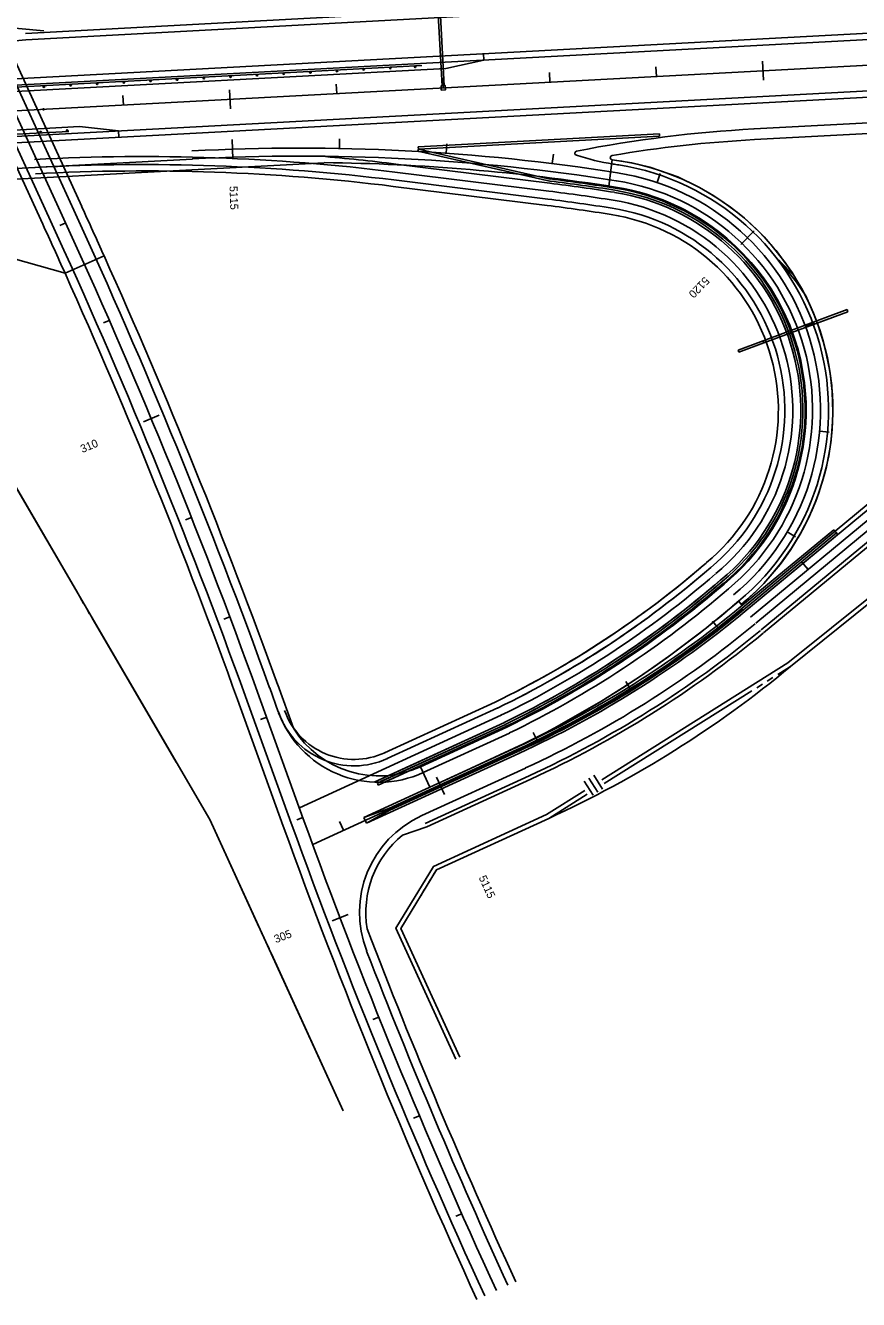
# Model space of a CAD drawing. Extents: x 192699 to 285914, y 194342 to 233219.
# Drawn here: x 263987 to 264767, y 203925 to 205119 of the extents above; entities that cross this region are included whole.
import ezdxf

# ---------------------------------------------------------------- set-up
doc = ezdxf.new("R2010")
doc.units = 0
for name, color, linetype in [('Barrier Wall', 7, 'Continuous'), ('BRIDGE', 7, 'Continuous'), ('CENT LINE', 7, 'Continuous'), ('CONCRETE', 7, 'Continuous'), ('DRAINAGE', 7, 'Continuous'), ('HWY 149 STAGE 1A', 7, 'Continuous'), ('HWY 149 STAGE 2B', 7, 'Continuous'), ('R-W - CofA', 7, 'Continuous'), ('R_Proposed Guardrail', 7, 'Continuous'), ('ROAD', 7, 'Continuous'), ('SHOULDER', 7, 'Continuous'), ('STATIONING1', 7, 'Continuous'), ('STATIONING2', 7, 'Continuous')]:
    doc.layers.add(name, color=color, linetype=linetype)

msp = doc.modelspace()

# ---------------------------------------------------------------- linework, layer by layer
at = {"layer": 'Barrier Wall'}
msp.add_line((264003.5, 205041), (264003.6, 205039), dxfattribs=at)
at = {"layer": 'BRIDGE'}
for p, q in [((264039.3, 204949), (263920.8, 205206.8)), ((264002.9, 204932.3), (263884.4, 205190.1)), ((264060.3, 204902.8), (264023.8, 204886.4))]:
    msp.add_line(p, q, dxfattribs=at)
for radius, start, end in [(5749.6, 24.18004, 24.68573), (5709.6, 24.18, 24.6857)]:
    msp.add_arc((258815.1, 202547.7), radius, start, end, dxfattribs=at)
at = {"layer": 'CENT LINE'}
for p, q in [((262385, 204953.3), (268307.2, 205270.6)), ((264021.1, 204940.6), (263883.8, 205239.3)), ((264665.9, 204564.2), (265042.1, 204875.7)), ((264246.9, 204375.2), (264204.1, 204493.8)), ((264255.7, 204351.2), (264447.6, 204439.2))]:
    msp.add_line(p, q, dxfattribs=at)
for centre, radius, start, end in [((264244.7, 203093.8), 1909.9, 81.0667, 93.0665), ((264506.4, 204758.2), 225, 309.6333, 81.0667), ((258815.1, 202547.7), 5729.6, 19.85545, 24.68573), ((264049.6, 205307.2), 954.9, 294.6333, 309.6332), ((269635.9, 206321.2), 5729.6, 199.85545, 204.63334)]:
    msp.add_arc(centre, radius, start, end, dxfattribs=at)
at = {"layer": 'CONCRETE'}
for p, q in [((264656.8, 204574.1), (264743.8, 204646.1)), ((264658, 204572.6), (264745, 204644.6)), ((264659.3, 204571), (264746.3, 204643.1)), ((264660.6, 204569.5), (264747.6, 204641.5)), ((264747.6, 204641.5), (264743.8, 204646.1)), ((264303.5, 204376.4), (264446.3, 204441.9)), ((264306, 204371), (264448.8, 204436.5)), ((264327.1, 204385), (264447.2, 204440.1)), ((264327.9, 204383.2), (264448, 204438.3)), ((264303.5, 204376.4), (264327.1, 204385)), ((264306, 204371), (264303.5, 204376.4)), ((264306, 204371), (264327.9, 204383.2))]:
    msp.add_line(p, q, dxfattribs=at)
for radius in [951.9, 953.9, 955.9, 957.9]:
    msp.add_arc((264049.6, 205307.2), radius, 294.6333, 309.6332, dxfattribs=at)
at = {"layer": 'DRAINAGE'}
for p, q in [((264376.9, 205062), (264371.2, 205167.9)), ((264378.9, 205062.1), (264373.2, 205168)), ((264756.3, 204852.3), (264677.6, 204823)), ((264757, 204850.4), (264678.3, 204821.1))]:
    msp.add_line(p, q, dxfattribs=at)
msp.add_lwpolyline([(264376.1, 205058), (264380.1, 205058.2), (264379.9, 205062.2), (264375.9, 205062)], close=True, dxfattribs=at)
for points in [[(264757, 204850.4), (264756.3, 204852.3)], [(264678.3, 204821.1), (264677.6, 204823)]]:
    msp.add_lwpolyline(points, dxfattribs=at)
at = {"layer": 'HWY 149 STAGE 1A'}
msp.add_arc((264097.4, 203085.9), 1917.4, 82.9209, 85.035, dxfattribs=at)
at = {"layer": 'HWY 149 STAGE 2B'}
for p, q in [((264354.6, 205004.8), (264580.6, 205016.9)), ((264354.6, 205004.8), (264580.6, 205016.9)), ((264354.7, 205002.8), (264580.7, 205014.9)), ((264354.7, 205002.8), (264580.7, 205014.9)), ((264580.6, 205016.9), (264580.7, 205014.9)), ((264354.3, 205000.8), (264354.7, 205002.8)), ((264354.3, 205000.8), (264354.7, 205002.8)), ((264354.3, 205000.8), (264477.9, 204972.8)), ((264354.3, 205000.8), (264477.9, 204972.8)), ((264354.7, 205002.8), (264354.6, 205004.8)), ((264354.7, 205002.8), (264354.6, 205004.8)), ((264354.7, 205002.8), (264478.3, 204974.7)), ((264354.7, 205002.8), (264478.3, 204974.7)), ((264333.7, 204988.6), (264477.8, 204970.7)), ((264333.7, 204988.6), (264477.8, 204970.7)), ((264533.1, 204968.1), (264536.3, 204992.8)), ((264331.8, 204973.8), (264476, 204955.9)), ((264331.8, 204973.8), (264476, 204955.9)), ((264332.7, 204981.2), (264476.9, 204963.3)), ((264332.7, 204981.2), (264476.9, 204963.3)), ((264331.1, 204967.8), (264475.2, 204949.9)), ((264331.1, 204967.8), (264475.2, 204949.9)), ((264677.6, 204823), (264654.2, 204814.3)), ((264678.3, 204821.1), (264654.9, 204812.4)), ((264654.9, 204812.4), (264654.2, 204814.3)), ((264323.1, 204437.1), (264426.7, 204484.6)), ((264323.1, 204437.1), (264426.7, 204484.6)), ((264243.2, 204385.6), (264432.4, 204472.4)), ((264243.2, 204385.6), (264432.4, 204472.4)), ((264325.6, 204431.7), (264429.2, 204479.2)), ((264325.6, 204431.7), (264429.2, 204479.2)), ((264313.2, 204409.5), (264435.5, 204465.5)), ((264316.3, 204408.7), (264436.3, 204463.7)), ((264317.1, 204406.8), (264437.2, 204461.9)), ((264318.4, 204411.8), (264435.5, 204465.5)), ((264319.2, 204410), (264436.3, 204463.7)), ((264320, 204408.2), (264437.2, 204461.9)), ((264316.3, 204408.7), (264317.1, 204406.8))]:
    msp.add_line(p, q, dxfattribs=at)
msp.add_lwpolyline([(264365.5, 204404.8), (264356.7, 204423.9), (264437.6, 204461), (264455.5, 204470.1), (264477, 204481.4), (264500.7, 204494.8), (264518.4, 204505.2), (264542.2, 204520.4), (264565.1, 204535.8), (264581.2, 204547.5), (264609.4, 204569.1), (264628.2, 204584.3), (264641, 204595), (264652.9, 204605.8), (264663.6, 204616.7), (264680.5, 204638.1), (264691.5, 204655.7), (264697.9, 204668.6), (264703.6, 204681.8), (264707.6, 204693), (264710.6, 204703), (264713.7, 204716.3), (264716, 204730.7), (264717.3, 204743.7), (264717.8, 204755.7), (264717.8, 204765.7), (264717.1, 204776.8), (264715.6, 204788.7), (264712.8, 204804.6), (264710.3, 204814.9), (264706.8, 204825.7), (264702.5, 204837.7), (264697.1, 204849.8), (264692, 204859.8), (264685.1, 204871.8), (264677.9, 204882.1), (264666.5, 204896.4), (264654.8, 204908.8), (264643.6, 204919.2), (264634.2, 204926.6), (264620.5, 204936.2), (264609.3, 204942.9), (264600.4, 204947.7), (264588, 204953.3), (264574.4, 204958.4), (264561, 204962.4), (264542.9, 204966.4), (264533.1, 204968.1), (264536.3, 204992.8), (264554.5, 204989.8), (264571.5, 204985.7), (264597.6, 204976.6), (264618, 204966.8), (264631.5, 204958.9), (264647.2, 204948.2), (264659.9, 204938.2), (264674.3, 204924.9), (264684.9, 204913.3), (264698.4, 204896.5), (264706.7, 204884), (264692.3, 204898.8), (264708.8, 204878), (264717.5, 204865.1), (264725.2, 204848.1), (264729.3, 204837.3), (264733.9, 204822.5), (264736.8, 204811.3), (264740.1, 204794.8), (264741.9, 204781.1), (264742.7, 204766.8), (264742.9, 204755.1), (264742.2, 204740.1), (264741, 204728.2), (264739.1, 204715.3), (264736.6, 204704.3), (264733.3, 204691.6), (264729.2, 204679.1), (264726.5, 204671.6), (264720.4, 204657.4), (264713.1, 204643.3), (264704.3, 204628.8), (264694.2, 204614.6), (264685.9, 204604.4), (264678.3, 204595.8), (264671.5, 204588.9), (264662.2, 204580.3), (264657.2, 204576.1), (264654.8, 204579.2), (264624.5, 204554), (264591.3, 204528.9), (264564.7, 204510.1), (264545.8, 204497.8), (264525.7, 204485.1), (264477.5, 204457.7), (264453.3, 204445.5), (264390.8, 204416.4)], close=True, dxfattribs=at)
msp.add_lwpolyline([(264365.5, 204404.8), (264356.7, 204423.9)], dxfattribs=at)
for centre, radius, start, end in [((264097.4, 203085.9), 1909.9, 82.9209, 93.0665), ((264097.4, 203085.9), 1909.9, 82.9209, 93.0665), ((264097.4, 203085.9), 1917.4, 82.9209, 85.035), ((264097.4, 203085.9), 1902.4, 82.9209, 93.0665), ((264097.4, 203085.9), 1902.4, 82.9209, 93.0665), ((264097.4, 203085.9), 1896.4, 82.9209, 93.0665), ((264097.4, 203085.9), 1896.4, 82.9209, 93.0665), ((264244.7, 203093.8), 1891.4, 81.0667, 82.9209), ((264244.7, 203093.8), 1891.4, 81.0667, 82.9209), ((264244.7, 203093.8), 1893.4, 81.0667, 82.9209), ((264244.7, 203093.8), 1893.4, 81.0667, 82.9209), ((264244.7, 203093.8), 1895.4, 81.0667, 82.9209), ((264244.7, 203093.8), 1895.4, 81.0667, 82.9209), ((264244.7, 203093.8), 1883.9, 81.0667, 82.9209), ((264244.7, 203093.8), 1883.9, 81.0667, 82.9209), ((264506.4, 204758.2), 206.5, 309.6333, 81.0667), ((264506.4, 204758.2), 206.5, 309.6333, 81.0667), ((264506.4, 204758.2), 208.5, 309.6333, 81.0667), ((264506.4, 204758.2), 208.5, 309.6333, 81.0667), ((264506.4, 204758.2), 210.5, 309.6333, 81.0667), ((264506.4, 204758.2), 210.5, 309.6333, 81.0667), ((264244.7, 203093.8), 1870.4, 81.0667, 82.9209), ((264244.7, 203093.8), 1870.4, 81.0667, 82.9209), ((264244.7, 203093.8), 1876.4, 81.0667, 82.9209), ((264244.7, 203093.8), 1876.4, 81.0667, 82.9209), ((264506.4, 204758.2), 191.5, 309.6333, 81.0667), ((264506.4, 204758.2), 191.5, 309.6333, 81.0667), ((264506.4, 204758.2), 199, 309.6333, 81.0667), ((264506.4, 204758.2), 199, 309.6333, 81.0667), ((264506.4, 204758.2), 185.5, 309.6333, 81.0667), ((264506.4, 204758.2), 185.5, 309.6333, 81.0667), ((264031.8, 205297.9), 904.1, 295.8567, 310.9785), ((264031.8, 205297.9), 904.1, 295.8567, 310.9325), ((264031.8, 205297.9), 910.1, 295.8567, 310.9696), ((264031.8, 205297.9), 910.1, 295.8567, 310.9325), ((264031.8, 205297.9), 917.6, 295.8567, 310.9325), ((264031.8, 205297.9), 917.6, 295.8567, 310.9325), ((264031.8, 205297.9), 925, 295.8567, 310.9479), ((264031.8, 205297.9), 925, 295.8567, 310.9325), ((264031.8, 205297.9), 927, 295.8567, 310.9451), ((264031.8, 205297.9), 927, 295.8567, 310.9325), ((264031.8, 205297.9), 929, 295.8567, 310.9423), ((264031.8, 205297.9), 929, 295.8567, 310.9325), ((264294.4, 204499.8), 75, 199.6096, 294.6334), ((264294.4, 204499.8), 75, 199.6096, 294.6334), ((264294.4, 204499.8), 69, 199.6096, 294.6334), ((264294.4, 204499.8), 69, 199.6096, 294.6334)]:
    msp.add_arc(centre, radius, start, end, dxfattribs=at)
at = {"layer": 'R-W - CofA'}
for p, q in [((264703.3, 204517.9), (265084.4, 204824.7)), ((264510.1, 204410.6), (264518.4, 204397.4)), ((264514.5, 204413.3), (264522.8, 204400.2)), ((264518.9, 204416.1), (264527.1, 204402.9)), ((264159.4, 204374.4), (264284.4, 204101.7)), ((264371.7, 204327.4), (264476.8, 204375.6)), ((264393.5, 204151.7), (264338.2, 204272.4))]:
    msp.add_line(p, q, dxfattribs=at)
for points in [[(263913.9, 204917.5), (264023.8, 204886.4)], [(263851.6, 204901.7), (264159.4, 204374.4)], [(263957, 204721.2), (264035.6, 204586.5)], [(264526.5, 204411.7), (264700.9, 204521.2), (264821.8, 204618.6)], [(264691.3, 204510.3), (264703.3, 204517.9), (264703.3, 204517.9), (264824.4, 204615.3)], [(264038.1, 204582.1), (264041.1, 204577)], [(264043.7, 204572.6), (264046.7, 204567.4)], [(264049.2, 204563.1), (264127.8, 204428.4)], [(264681.5, 204504.1), (264686.8, 204507.5)], [(264528.7, 204408.2), (264667.2, 204495.2)], [(264671.7, 204498), (264677, 204501.3)], [(264127.8, 204428.5), (264159.4, 204374.4), (264205.7, 204273.3)], [(264389.8, 204150), (264333.5, 204272.7), (264368.8, 204330.6), (264474.8, 204379.2), (264510.7, 204401.8)], [(264369, 204322.9), (264371.7, 204327.4), (264476.8, 204375.6), (264476.8, 204375.6), (264512.9, 204398.3)], [(264338.2, 204272.4), (264371.7, 204327.4)], [(264362.9, 204313), (264366.2, 204318.4)], [(264356.9, 204303.1), (264360.2, 204308.5)], [(264393.5, 204151.7), (264338.2, 204272.4), (264354.2, 204298.7)], [(264207.8, 204268.8), (264210.3, 204263.3)], [(264212.4, 204258.7), (264214.9, 204253.3)], [(264217, 204248.7), (264284.4, 204101.7)]]:
    msp.add_lwpolyline(points, dxfattribs=at)
msp.add_arc((264049.6, 205307.2), 1024.9, 294.6333, 309.6332, dxfattribs=at)
at = {"layer": 'R_Proposed Guardrail'}
for p, q in [((263951.2, 205118.2), (264004, 205113.7)), ((264416, 205086.2), (264415.7, 205092.2)), ((264380.4, 205078.2), (263800.6, 205047.2)), ((264357.8, 205081.1), (263808.6, 205051.6)), ((264416, 205086.2), (264380.4, 205078.2)), ((263802.5, 205011.3), (264037.2, 205023.8)), ((263802.7, 205007.2), (264027.4, 205019.3)), ((264073.7, 205019.8), (264037.2, 205023.8)), ((264073.7, 205019.8), (264074.1, 205013.8)), ((264675.8, 204552.2), (265052, 204863.8)), ((264361.1, 204370.9), (264458.4, 204415.6))]:
    msp.add_line(p, q, dxfattribs=at)
for centre in [(264303.5, 205077.4), (264328.5, 205078.7), (264351.7, 205079.9), (264078.8, 205065.3), (264103.8, 205066.7), (264128.7, 205068), (264153.7, 205069.3), (264178.7, 205070.7), (264203.6, 205072), (264228.6, 205073.4), (264253.6, 205074.7), (264278.5, 205076), (264003.9, 205061.3), (264028.9, 205062.7), (264053.8, 205064), (264000.8, 205018.6), (264025.7, 205020)]:
    msp.add_circle(centre, 0.75, dxfattribs=at)
msp.add_arc((264049.6, 205307.2), 980.9, 294.6333, 309.6332, dxfattribs=at)
at = {"layer": 'ROAD'}
for p, q in [((262385, 204983.4), (268307.2, 205300.6)), ((264032, 204945.6), (263894.7, 205244.3)), ((262385, 204923.3), (268307.2, 205240.6)), ((264010.2, 204935.6), (263872.9, 205234.3)), ((263987.1, 205105.2), (264561, 205136)), ((264669.1, 205021.6), (265412.9, 205061.5)), ((262385, 204899.2), (264143, 204993.4)), ((264660.6, 204569.5), (265037.3, 204881.5)), ((264670.7, 204558.4), (265046.9, 204870)), ((264215.4, 204497.8), (264223.5, 204475.4)), ((264192.8, 204489.7), (264235.6, 204371.1)), ((264359.2, 204418.5), (264440.1, 204455.5)), ((264303.5, 204376.4), (264446.3, 204441.9)), ((264306, 204371), (264448.8, 204436.5)), ((264357.8, 204378.2), (264455.1, 204422.8))]:
    msp.add_line(p, q, dxfattribs=at)
msp.add_lwpolyline([(263987.1, 205105.2), (263688.2, 205077.2)], dxfattribs=at)
for centre, radius, start, end in [((264732.3, 203841.3), 1182, 93.0667, 101.1891), ((264244.7, 203093.8), 1902.4, 81.0667, 93.0665), ((264503.3, 204998.9), 2, 101.1891, 251.8688), ((264570.4, 205203.7), 217.5, 251.8688, 261.2259), ((264244.7, 203093.8), 1917.4, 81.0667, 81.2259), ((264506.4, 204758.2), 232.5, 309.6333, 81.0667), ((264506.4, 204758.2), 217.5, 309.6333, 81.0667), ((258815.1, 202547.7), 5717.6, 19.8555, 24.6857), ((258815.1, 202547.7), 5741.6, 19.85545, 24.68573), ((264031.8, 205297.9), 936, 295.8567, 310.9325), ((264031.8, 205297.9), 951, 295.8567, 310.9325), ((264049.6, 205307.2), 957.9, 294.6333, 309.6332), ((264049.6, 205307.2), 972.9, 294.6333, 309.6332), ((264317.6, 204509.4), 100, 199.8555, 294.6334), ((264399.5, 204287.3), 100, 114.6334, 201.227), ((269635.9, 206321.2), 5741.6, 199.85545, 204.63334), ((269635.9, 206321.2), 5717.6, 201.227, 204.6333)]:
    msp.add_arc(centre, radius, start, end, dxfattribs=at)
at = {"layer": 'SHOULDER'}
for p, q in [((262385.3, 204977.4), (268307.5, 205294.6)), ((262384.7, 204929.3), (268306.8, 205246.5)), ((263986.8, 205111.2), (264560.7, 205142)), ((264669.6, 205011.6), (265335.2, 205047.3)), ((263745.9, 204962.1), (264266.6, 204990)), ((264658, 204572.6), (265034.8, 204884.6)), ((264678.1, 204549.5), (265054.2, 204861.1)), ((264222.9, 204500.6), (264237.6, 204460)), ((264185.3, 204487), (264228.1, 204368.4)), ((264356.7, 204423.9), (264437.6, 204461)), ((264362.6, 204367.7), (264459.9, 204412.4)), ((264339.8, 204359.9), (264362.6, 204367.7))]:
    msp.add_line(p, q, dxfattribs=at)
for centre, radius, start, end in [((264732.3, 203841.3), 1172, 93.0667, 99.633), ((264536.5, 204994.8), 2, 99.633, 262.7388), ((264244.7, 203093.8), 1896.4, 81.0667, 89.3407), ((264506.4, 204758.2), 236.5, 309.6333, 82.7388), ((264506.4, 204758.2), 211.5, 309.6333, 81.0667), ((258815.1, 202547.7), 5749.6, 19.85545, 24.18004), ((258815.1, 202547.7), 5709.6, 19.8555, 24.18), ((264031.8, 205297.9), 930, 295.8567, 310.9325), ((264049.6, 205307.2), 984.4, 294.6333, 309.6332), ((264317.6, 204509.4), 94, 211.6957, 294.6334), ((269635.9, 206321.2), 5749.6, 199.85545, 204.63334), ((264399.5, 204287.3), 94, 129.4008, 189.2888), ((269635.9, 206321.2), 5709.6, 201.0319, 204.6333)]:
    msp.add_arc(centre, radius, start, end, dxfattribs=at)
at = {"layer": 'STATIONING1'}
for points in [[(264577.2, 205079.8), (264577.7, 205070.8)], [(264677.1, 205085.1), (264678.1, 205067.2)], [(264377.5, 205069.1), (264378, 205060.1)], [(264477.4, 205074.4), (264477.9, 205065.4)], [(264177.8, 205058.4), (264178.8, 205040.4)], [(264277.7, 205063.7), (264278.2, 205054.7)], [(264078, 205053), (264078.4, 205044)]]:
    msp.add_lwpolyline(points, dxfattribs=at)
at = {"layer": 'STATIONING2'}
for points in [[(264180.4, 205011.6), (264181, 204993.6)], [(264280.9, 205012.3), (264280.7, 205003.3)], [(264381.2, 205007.8), (264380.6, 204998.8)], [(264481.2, 204998), (264480.1, 204989.1)], [(264581.2, 204979.9), (264578.4, 204971.4)], [(264018.9, 204931), (264024.4, 204933.5)], [(264669.3, 204926.2), (264656.8, 204913.3)], [(264059.7, 204839.8), (264065.2, 204842.2)], [(264725.7, 204839.8), (264717.3, 204836.7)], [(264097.1, 204747.1), (264111.9, 204753.3)], [(264739.5, 204737.6), (264730.5, 204738.4)], [(264136.5, 204655.3), (264142.1, 204657.6)], [(264708, 204639.4), (264700.2, 204644)], [(264714, 204615.7), (264719.8, 204608.8)], [(264172.5, 204562.2), (264178.1, 204564.3)], [(264630.2, 204560.5), (264635.8, 204553.4)], [(264549, 204503.9), (264553.8, 204496.2)], [(264206.9, 204468.3), (264212.6, 204470.4)], [(264462.3, 204456.1), (264466.2, 204448)], [(264371.7, 204414.3), (264379.2, 204397.9)], [(264240.9, 204374.3), (264246.5, 204376.3)], [(264280.8, 204372.6), (264284.5, 204364.4)], [(264273.8, 204279.7), (264288.8, 204285.4)], [(264312.1, 204187.2), (264317.7, 204189.4)], [(264350.2, 204094.6), (264355.7, 204096.9)], [(264389.8, 204002.7), (264395.3, 204005.1)]]:
    msp.add_lwpolyline(points, dxfattribs=at)

# ---------------------------------------------------------------- texts
for s, rotation, p in [('5115', 271.9209, (264177.8, 204968.1)), ('5120', 225.8761, (264622.8, 204883.7)), ('310', 22.6067, (264040, 204717.9)), ('5115', 294.6333, (264411, 204320.1)), ('305', 20.8433, (264221.2, 204258.6))]:
    msp.add_text(s, height=7.5, rotation=rotation, dxfattribs=at).set_placement(p)

doc.saveas('drawing.dxf')
